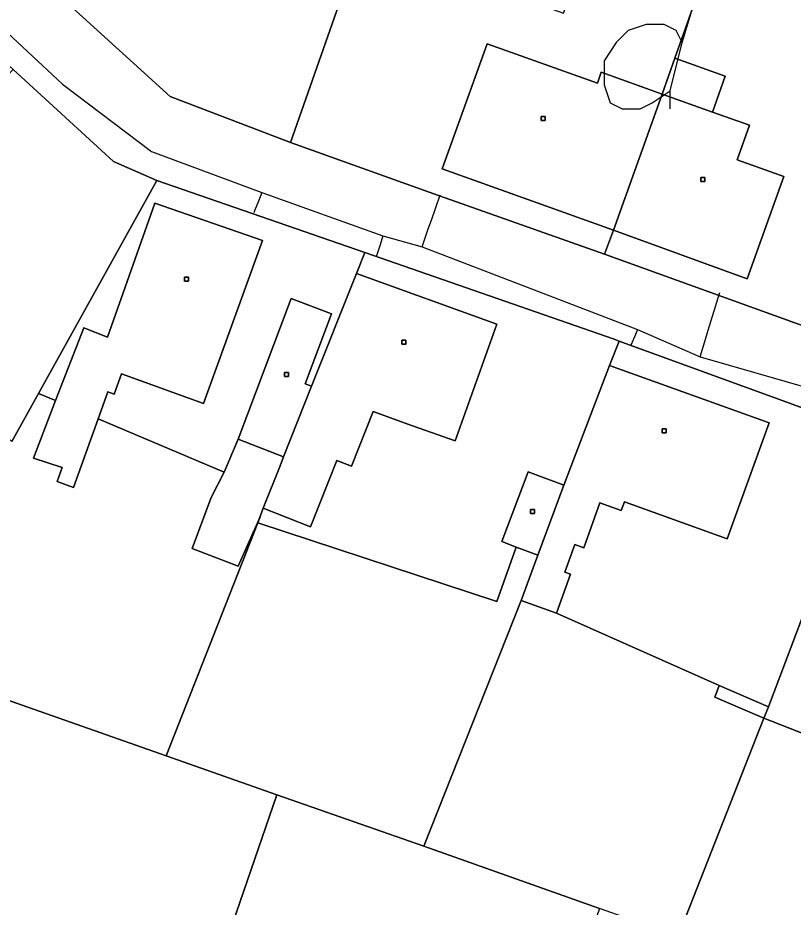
# Model space of a CAD drawing. Extents: x -645676 to -642474, y -1077513 to -1072613.
# Drawn here: x -644454.7 to -644396.7, y -1074867.3 to -1074800.9 of the extents above; entities that cross this region are included whole.
import ezdxf

# ---------------------------------------------------------------- set-up
doc = ezdxf.new("R2010")
doc.units = 0
for name, color, linetype in [('KN', 7, 'Continuous'), ('KULTURY_STAV', 7, 'Continuous'), ('KULTURY_ZNACKY', 7, 'Continuous'), ('PLYNOVOD', 7, 'Continuous')]:
    doc.layers.add(name, color=color, linetype=linetype)

# ---------------------------------------------------------------- blocks, each defined once
blk = doc.blocks.new('$431')
blk.add_line((0.63, 0.99), (0.9, 1.89))
blk.add_lwpolyline([(0.45, 0), (0.45, 0.27), (0.63, 0.99), (0.54, 1.17), (0.36, 1.26), (0.09, 1.26), (-0.18, 1.17), (-0.36, 0.99), (-0.54, 0.72), (-0.54, 0.36), (-0.45, 0.09), (-0.27, 0), (0, 0), (0.18, 0.09), (0.45, 0.27)])

msp = doc.modelspace()

# ---------------------------------------------------------------- linework, layer by layer
at = {"layer": 'KN'}
for points in [[(-644467.73, -1074784.59), (-644450.65, -1074800.09), (-644443.3, -1074806.76), (-644434.32, -1074810.19), (-644423.61, -1074814.02), (-644410.84, -1074818.54), (-644390.27, -1074825.96), (-644374.16, -1074831.59), (-644370.57, -1074832.84), (-644351.82, -1074839.48), (-644333.94, -1074846.02), (-644316.26, -1074852.23), (-644296.54, -1074859.32)], [(-644298.01, -1074865.18), (-644314.77, -1074859.25), (-644333.8, -1074852.35), (-644352.7, -1074845.54), (-644371.62, -1074838.64), (-644390.79, -1074831.94), (-644409.76, -1074825.03), (-644410.13, -1074824.9), (-644428.76, -1074818.42), (-644444.29, -1074813.04), (-644447.54, -1074811.62), (-644455.03, -1074804.73)]]:
    msp.add_lwpolyline(points, dxfattribs=at)
for points in [[(-644427.57, -1074794.05), (-644429.23, -1074795.69), (-644434.32, -1074810.19), (-644443.3, -1074806.76), (-644450.65, -1074800.09), (-644450.56, -1074799.99), (-644444.06, -1074793.71), (-644436.01, -1074785.66)], [(-644417.99, -1074793.51), (-644419.76, -1074798.44), (-644413.92, -1074800.53), (-644412.15, -1074795.6), (-644403.72, -1074798.62), (-644405.59, -1074803.89), (-644406.54, -1074806.57), (-644411.09, -1074804.94), (-644411.38, -1074805.77), (-644419.62, -1074802.81), (-644422.98, -1074812.17), (-644410.17, -1074816.74), (-644410.84, -1074818.54), (-644423.61, -1074814.02), (-644434.32, -1074810.19), (-644429.23, -1074795.69), (-644427.57, -1074794.05), (-644424.63, -1074791.13)], [(-644380.44, -1074800.81), (-644382.19, -1074805.89), (-644383.41, -1074808.91), (-644390.27, -1074825.96), (-644410.84, -1074818.54), (-644410.17, -1074816.74), (-644400.19, -1074820.39), (-644397.45, -1074812.73), (-644400.93, -1074811.48), (-644400.01, -1074808.91), (-644402.77, -1074807.92), (-644401.82, -1074805.23), (-644405.59, -1074803.89), (-644403.72, -1074798.62), (-644401.5, -1074793.21)], [(-644406.54, -1074806.57), (-644410.17, -1074816.74), (-644422.98, -1074812.17), (-644419.62, -1074802.81), (-644411.38, -1074805.77), (-644411.09, -1074804.94)], [(-644402.77, -1074807.92), (-644406.54, -1074806.57), (-644405.59, -1074803.89), (-644401.82, -1074805.23)], [(-644444.29, -1074813.04), (-644453.14, -1074828.94), (-644455.14, -1074832.53), (-644457.68, -1074830.3), (-644469.27, -1074819.25), (-644466.87, -1074816.97), (-644464.26, -1074814.49), (-644455.03, -1074804.73), (-644447.54, -1074811.62)], [(-644402.77, -1074807.92), (-644400.01, -1074808.91), (-644400.93, -1074811.48), (-644397.45, -1074812.73), (-644400.19, -1074820.39), (-644410.17, -1074816.74), (-644406.54, -1074806.57)], [(-644415.28, -1074808.55), (-644415.58, -1074808.55), (-644415.58, -1074808.25), (-644415.28, -1074808.25)], [(-644415.28, -1074808.55), (-644415.28, -1074808.25), (-644415.58, -1074808.25), (-644415.58, -1074808.55)], [(-644428.76, -1074818.42), (-644429.38, -1074819.98), (-644432.73, -1074828.41), (-644433.22, -1074828.23), (-644431.24, -1074822.99), (-644434.25, -1074821.85), (-644438.23, -1074832.37), (-644439.27, -1074834.83), (-644448.68, -1074830.83), (-644447.95, -1074828.82), (-644447.48, -1074828.99), (-644446.93, -1074827.49), (-644440.82, -1074829.7), (-644436.41, -1074817.52), (-644444.45, -1074814.72), (-644447.98, -1074824.75), (-644449.76, -1074824.05), (-644451.86, -1074829.48), (-644453.14, -1074828.94), (-644444.29, -1074813.04)], [(-644403.35, -1074813.1), (-644403.65, -1074813.1), (-644403.65, -1074812.8), (-644403.35, -1074812.8)], [(-644403.35, -1074813.1), (-644403.35, -1074812.8), (-644403.65, -1074812.8), (-644403.65, -1074813.1)], [(-644448.68, -1074830.83), (-644450.53, -1074835.97), (-644451.75, -1074835.53), (-644451.38, -1074834.49), (-644453.52, -1074833.78), (-644451.86, -1074829.48), (-644449.76, -1074824.05), (-644447.98, -1074824.75), (-644444.45, -1074814.72), (-644436.41, -1074817.52), (-644440.82, -1074829.7), (-644446.93, -1074827.49), (-644447.48, -1074828.99), (-644447.95, -1074828.82)], [(-644409.76, -1074825.03), (-644410.46, -1074826.85), (-644413.88, -1074835.81), (-644416.56, -1074834.8), (-644418.52, -1074840.02), (-644417.45, -1074840.42), (-644418.9, -1074844.48), (-644436.74, -1074838.62), (-644436.35, -1074837.51), (-644432.81, -1074838.91), (-644430.85, -1074833.95), (-644429.75, -1074834.39), (-644428.14, -1074830.3), (-644425.54, -1074831.23), (-644422, -1074832.49), (-644418.88, -1074823.77), (-644429.38, -1074819.98), (-644428.76, -1074818.42), (-644410.13, -1074824.9)], [(-644441.92, -1074820.56), (-644442.22, -1074820.56), (-644442.22, -1074820.26), (-644441.92, -1074820.26)], [(-644441.92, -1074820.56), (-644441.92, -1074820.26), (-644442.22, -1074820.26), (-644442.22, -1074820.56)], [(-644436.35, -1074837.51), (-644435.09, -1074834.35), (-644434.82, -1074833.67), (-644432.73, -1074828.41), (-644429.38, -1074819.98), (-644418.88, -1074823.77), (-644422, -1074832.49), (-644425.54, -1074831.23), (-644428.14, -1074830.3), (-644429.75, -1074834.39), (-644430.85, -1074833.95), (-644432.81, -1074838.91)], [(-644432.73, -1074828.41), (-644434.82, -1074833.67), (-644438.23, -1074832.37), (-644434.25, -1074821.85), (-644431.24, -1074822.99), (-644433.22, -1074828.23)], [(-644425.69, -1074825.26), (-644425.99, -1074825.26), (-644425.99, -1074824.96), (-644425.69, -1074824.96)], [(-644425.69, -1074825.26), (-644425.69, -1074824.96), (-644425.99, -1074824.96), (-644425.99, -1074825.26)], [(-644390.79, -1074831.94), (-644391.43, -1074833.6), (-644395.19, -1074843.44), (-644395.51, -1074844.26), (-644396.04, -1074845.64), (-644398.6, -1074852.36), (-644402.27, -1074850.76), (-644414.43, -1074845.36), (-644413.38, -1074842.45), (-644413.8, -1074842.3), (-644413.06, -1074840.23), (-644412.4, -1074840.47), (-644411.19, -1074837.13), (-644409.59, -1074837.7), (-644409.35, -1074837.05), (-644401.69, -1074839.82), (-644398.55, -1074831.13), (-644410.46, -1074826.85), (-644409.76, -1074825.03)], [(-644414.43, -1074845.36), (-644417.07, -1074844.41), (-644415.82, -1074841.03), (-644413.88, -1074835.81), (-644410.46, -1074826.85), (-644398.55, -1074831.13), (-644401.69, -1074839.82), (-644409.35, -1074837.05), (-644409.59, -1074837.7), (-644411.19, -1074837.13), (-644412.4, -1074840.47), (-644413.06, -1074840.23), (-644413.8, -1074842.3), (-644413.38, -1074842.45)], [(-644434.45, -1074827.69), (-644434.75, -1074827.69), (-644434.75, -1074827.39), (-644434.45, -1074827.39)], [(-644434.45, -1074827.69), (-644434.45, -1074827.39), (-644434.75, -1074827.39), (-644434.75, -1074827.69)], [(-644451.86, -1074829.48), (-644453.52, -1074833.78), (-644451.38, -1074834.49), (-644451.75, -1074835.53), (-644450.53, -1074835.97), (-644448.68, -1074830.83), (-644439.27, -1074834.83), (-644438.23, -1074832.37), (-644434.82, -1074833.67), (-644435.09, -1074834.35), (-644436.35, -1074837.51), (-644436.74, -1074838.62), (-644443.59, -1074856.03), (-644459.33, -1074850.49), (-644473.23, -1074845.59), (-644472.52, -1074844.89), (-644457.68, -1074830.3), (-644455.14, -1074832.53), (-644453.14, -1074828.94)], [(-644406.24, -1074831.89), (-644406.54, -1074831.89), (-644406.54, -1074831.59), (-644406.24, -1074831.59)], [(-644406.24, -1074831.89), (-644406.24, -1074831.59), (-644406.54, -1074831.59), (-644406.54, -1074831.89)], [(-644413.88, -1074835.81), (-644415.82, -1074841.03), (-644417.45, -1074840.42), (-644418.52, -1074840.02), (-644416.56, -1074834.8)], [(-644416.08, -1074837.91), (-644416.38, -1074837.91), (-644416.38, -1074837.61), (-644416.08, -1074837.61)], [(-644416.08, -1074837.91), (-644416.08, -1074837.61), (-644416.38, -1074837.61), (-644416.38, -1074837.91)], [(-644417.45, -1074840.42), (-644415.82, -1074841.03), (-644417.07, -1074844.41), (-644424.35, -1074862.78), (-644435.33, -1074858.94), (-644443.59, -1074856.03), (-644436.74, -1074838.62), (-644418.9, -1074844.48)], [(-644414.43, -1074845.36), (-644402.27, -1074850.76), (-644398.6, -1074852.36), (-644398.93, -1074853.22), (-644405.34, -1074869.5), (-644411.22, -1074867.43), (-644424.35, -1074862.78), (-644417.07, -1074844.41)], [(-644392.27, -1074846.98), (-644393.58, -1074850.36), (-644395.25, -1074854.66), (-644398.93, -1074853.22), (-644398.6, -1074852.36), (-644396.04, -1074845.64)], [(-644376.37, -1074850.43), (-644377.58, -1074853.75), (-644378.53, -1074856.37), (-644380.9, -1074862.4), (-644386.36, -1074876.32), (-644405.34, -1074869.5), (-644398.93, -1074853.22), (-644395.25, -1074854.66), (-644393.58, -1074850.36), (-644381.79, -1074854.7), (-644379.69, -1074849.07)], [(-644443.59, -1074856.03), (-644435.33, -1074858.94), (-644443.6, -1074883.01), (-644466.19, -1074870.46), (-644459.33, -1074850.49)], [(-644424.35, -1074862.78), (-644411.22, -1074867.43), (-644421.59, -1074897.34), (-644426.98, -1074912.91), (-644436.08, -1074909.55), (-644431.41, -1074897.15), (-644440.86, -1074893.59), (-644439.06, -1074888.82), (-644442.1, -1074887.67), (-644444.85, -1074886.63), (-644443.6, -1074883.01), (-644435.33, -1074858.94)]]:
    msp.add_lwpolyline(points, close=True, dxfattribs=at)
at = {"layer": 'KULTURY_STAV'}
for points in [[(-644467.73, -1074784.59), (-644450.65, -1074800.09), (-644443.3, -1074806.76), (-644434.32, -1074810.19), (-644423.61, -1074814.02), (-644410.84, -1074818.54), (-644390.27, -1074825.96), (-644374.16, -1074831.59), (-644370.57, -1074832.84), (-644351.82, -1074839.48), (-644333.94, -1074846.02), (-644316.26, -1074852.23), (-644296.54, -1074859.32)], [(-644298.01, -1074865.18), (-644314.77, -1074859.25), (-644333.8, -1074852.35), (-644352.7, -1074845.54), (-644371.62, -1074838.64), (-644390.79, -1074831.94), (-644409.76, -1074825.03), (-644410.13, -1074824.9), (-644428.76, -1074818.42), (-644444.29, -1074813.04), (-644447.54, -1074811.62), (-644455.03, -1074804.73), (-644472.35, -1074788.79), (-644486.6, -1074802.71), (-644501.3, -1074816.54), (-644515.84, -1074830.51), (-644530.7, -1074844.61), (-644539.77, -1074853.4), (-644548.83, -1074864.26)], [(-644424.63, -1074791.13), (-644417.99, -1074793.51), (-644412.15, -1074795.6), (-644403.72, -1074798.62), (-644401.5, -1074793.21), (-644380.44, -1074800.81), (-644382.19, -1074805.89), (-644383.41, -1074808.91), (-644382.98, -1074809.07), (-644378.55, -1074810.65), (-644374.78, -1074811.99), (-644373.96, -1074809.69), (-644370.85, -1074810.8), (-644371.67, -1074813.1), (-644368, -1074814.57), (-644374.16, -1074831.59), (-644390.27, -1074825.96), (-644410.84, -1074818.54), (-644423.61, -1074814.02), (-644434.32, -1074810.19), (-644429.23, -1074795.69), (-644427.57, -1074794.05), (-644424.63, -1074791.13)], [(-644429.23, -1074795.69), (-644434.32, -1074810.19), (-644443.3, -1074806.76), (-644450.65, -1074800.09)], [(-644455.03, -1074804.73), (-644447.54, -1074811.62), (-644444.29, -1074813.04), (-644453.14, -1074828.94), (-644451.86, -1074829.48), (-644453.52, -1074833.78), (-644451.38, -1074834.49), (-644451.75, -1074835.53), (-644450.53, -1074835.97), (-644448.68, -1074830.83), (-644439.27, -1074834.83), (-644440.24, -1074836.71), (-644441.65, -1074840.54), (-644438.21, -1074841.84), (-644436.58, -1074838.16), (-644436.74, -1074838.62), (-644418.9, -1074844.48), (-644417.45, -1074840.42), (-644415.82, -1074841.03), (-644417.07, -1074844.41), (-644414.43, -1074845.36), (-644402.27, -1074850.76), (-644402.61, -1074851.65), (-644398.93, -1074853.22), (-644395.25, -1074854.66)], [(-644395.25, -1074854.66), (-644398.93, -1074853.22), (-644402.61, -1074851.65), (-644402.27, -1074850.76), (-644414.43, -1074845.36), (-644417.07, -1074844.41), (-644415.82, -1074841.03), (-644417.45, -1074840.42), (-644418.9, -1074844.48), (-644436.74, -1074838.62), (-644436.58, -1074838.16), (-644438.21, -1074841.84), (-644441.65, -1074840.54), (-644440.24, -1074836.71), (-644439.27, -1074834.83), (-644448.68, -1074830.83), (-644450.53, -1074835.97), (-644451.75, -1074835.53), (-644451.38, -1074834.49), (-644453.52, -1074833.78), (-644451.86, -1074829.48), (-644453.14, -1074828.94), (-644444.29, -1074813.04)], [(-644444.29, -1074813.04), (-644428.76, -1074818.42), (-644410.13, -1074824.9), (-644409.76, -1074825.03), (-644390.79, -1074831.94), (-644371.62, -1074838.64), (-644352.7, -1074845.54), (-644333.8, -1074852.35), (-644314.77, -1074859.25), (-644298.01, -1074865.18)]]:
    msp.add_lwpolyline(points, dxfattribs=at)
at = {"layer": 'PLYNOVOD'}
for p, q in [((-644458.04, -1074799.61), (-644451.35, -1074805.84)), ((-644451.35, -1074805.84), (-644444.69, -1074810.87)), ((-644444.69, -1074810.87), (-644436.45, -1074813.94)), ((-644436.45, -1074813.94), (-644436.71, -1074814.57)), ((-644436.45, -1074813.94), (-644427.42, -1074817.18)), ((-644423.78, -1074816), (-644423.12, -1074814.11)), ((-644436.71, -1074814.57), (-644437, -1074815.3)), ((-644437, -1074815.3), (-644437.06, -1074815.45)), ((-644424.01, -1074816.65), (-644423.78, -1074816)), ((-644424.48, -1074817.98), (-644424.01, -1074816.65)), ((-644427.42, -1074817.18), (-644427.62, -1074817.83)), ((-644427.42, -1074817.18), (-644424.48, -1074817.98)), ((-644427.62, -1074817.83), (-644427.85, -1074818.58)), ((-644424.48, -1074817.98), (-644408.37, -1074824.16)), ((-644427.85, -1074818.58), (-644427.9, -1074818.74)), ((-644403.09, -1074824.21), (-644402.24, -1074821.39)), ((-644408.37, -1074824.16), (-644408.53, -1074824.53)), ((-644408.37, -1074824.16), (-644403.7, -1074826.22)), ((-644403.2, -1074824.56), (-644403.09, -1074824.21)), ((-644408.53, -1074824.53), (-644408.86, -1074825.28)), ((-644403.7, -1074826.22), (-644403.2, -1074824.56)), ((-644408.86, -1074825.28), (-644408.91, -1074825.41)), ((-644403.7, -1074826.22), (-644391.04, -1074829.83))]:
    msp.add_line(p, q, dxfattribs=at)

# ---------------------------------------------------------------- block references
at = {"layer": 'KULTURY_ZNACKY', "xscale": 5, "yscale": 5}
msp.add_blockref('$431', (-644408.18, -1074807.68), dxfattribs=at)

doc.saveas('drawing.dxf')
